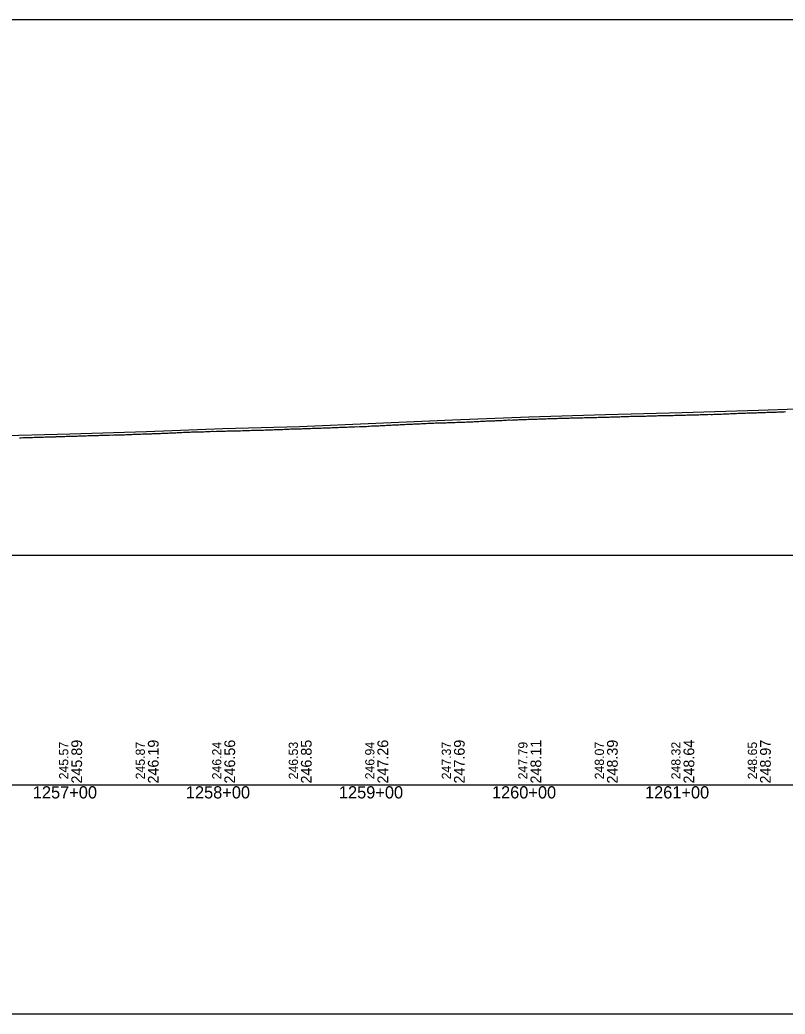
# Model space of a CAD drawing. Extents: x 2898 to 49495, y -15038 to -13538.
# Drawn here: x 15021 to 15521, y -15038 to -14388 of the extents above; entities that cross this region are included whole.
import ezdxf

# ---------------------------------------------------------------- set-up
doc = ezdxf.new("R2010")
doc.units = 0
for name, color, linetype in [('RD_DDB_Profile_EX', 7, 'Continuous'), ('RD_DDB_Profile_PR', 7, 'Continuous'), ('RD_DDB_StaTX', 7, 'Continuous'), ('RD_DDB_StripGrade', 7, 'Continuous'), ('RD_GPK_Profile_Cell', 7, 'Continuous'), ('RD_SHT_ShtClip', 7, 'Continuous')]:
    doc.layers.add(name, color=color, linetype=linetype)

msp = doc.modelspace()

# ---------------------------------------------------------------- linework, layer by layer
at = {"layer": 'RD_DDB_Profile_EX'}
for points in [[(15276.21, -14652.75), (15277.21, -14652.7), (15278.21, -14652.6), (15279.21, -14652.59), (15280.21, -14652.53), (15281.21, -14652.5), (15282.21, -14652.45), (15283.21, -14652.41), (15284.22, -14652.39), (15285.22, -14652.37), (15286.22, -14652.32), (15287.22, -14652.19), (15288.22, -14652.22), (15289.22, -14652.21), (15290.22, -14652.05), (15291.22, -14652.04), (15292.22, -14651.99), (15293.22, -14651.99), (15294.22, -14651.95), (15295.28, -14651.94), (15296.23, -14651.94), (15297.23, -14651.84), (15298.23, -14651.83), (15299.23, -14651.84), (15300.23, -14651.74), (15301.24, -14651.74), (15302.45, -14651.67), (15303.23, -14651.63), (15304.24, -14651.63), (15305.24, -14651.59), (15306.23, -14651.54), (15307.24, -14651.5), (15308.24, -14651.46), (15309.23, -14651.45), (15309.62, -14651.43), (15310.24, -14651.4), (15310.55, -14651.36), (15311.56, -14651.41), (15312.56, -14651.32), (15313.56, -14651.23), (15314.56, -14651.19), (15315.56, -14651.2), (15316.78, -14651.14), (15317.56, -14651.06), (15318.56, -14651.02), (15319.56, -14650.93), (15320.56, -14650.95), (15321.67, -14650.89), (15322.67, -14650.81), (15323.95, -14650.75), (15324.67, -14650.72), (15325.67, -14650.67), (15326.68, -14650.62), (15327.67, -14650.57), (15328.67, -14650.52), (15329.67, -14650.49), (15330.68, -14650.51), (15331.12, -14650.49), (15331.68, -14650.46), (15332.68, -14650.39), (15333.67, -14650.38), (15334.68, -14650.33), (15335.68, -14650.29), (15336.67, -14650.25), (15337.67, -14650.21), (15338.68, -14650.13), (15339.68, -14650.04), (15340.68, -14650.04), (15341.68, -14650.05), (15342.68, -14650.01), (15343.78, -14649.94), (15344.78, -14649.95), (15345.78, -14649.94), (15346.78, -14649.82), (15347.79, -14649.81), (15348.79, -14649.81), (15349.78, -14649.7), (15350.79, -14649.68), (15351.78, -14649.66), (15352.79, -14649.52), (15353.78, -14649.51), (15354.79, -14649.55), (15355.79, -14649.51), (15356.79, -14649.5), (15357.78, -14649.45), (15358.78, -14649.42), (15359.79, -14649.38), (15360.69, -14649.32), (15361.69, -14649.3), (15362.69, -14649.25), (15363.68, -14649.21), (15364.69, -14649.2), (15365.69, -14649.15), (15366.96, -14649.08), (15367.69, -14649.06), (15368.69, -14649.09), (15369.69, -14649.02), (15370.69, -14649.01), (15371.69, -14648.97), (15372.6, -14648.9), (15373.6, -14648.9)], [(15373.6, -14648.9), (15374.6, -14648.9), (15375.6, -14648.83), (15376.61, -14648.86), (15377.6, -14648.85), (15378.6, -14648.8), (15379.6, -14648.76), (15380.6, -14648.73), (15381.61, -14648.71), (15382.6, -14648.71), (15383.6, -14648.66), (15384.6, -14648.65), (15385.61, -14648.61), (15386.61, -14648.56), (15387.61, -14648.56), (15388.6, -14648.56), (15389.6, -14648.52), (15390.6, -14648.48), (15391.61, -14648.46), (15392.61, -14648.49), (15393.6, -14648.46), (15394.61, -14648.41), (15395.63, -14648.38), (15396.68, -14648.38), (15397.68, -14648.32), (15398.68, -14648.27), (15399.67, -14648.23), (15400.67, -14648.23), (15401.67, -14648.19), (15402.8, -14648.15), (15403.67, -14648.11), (15404.67, -14648.09), (15405.67, -14648.09), (15406.67, -14648.02), (15407.67, -14648.01), (15408.67, -14648.01), (15409.97, -14647.92), (15410.67, -14647.9), (15411.67, -14647.93), (15412.67, -14647.88), (15413.67, -14647.83), (15414.67, -14647.78), (15415.67, -14647.8), (15416.67, -14647.78), (15417.67, -14647.7), (15418.67, -14647.7), (15419.67, -14647.63), (15420.67, -14647.62), (15421.67, -14647.59), (15422.67, -14647.59), (15423.67, -14647.59), (15424.67, -14647.55), (15425.66, -14647.5), (15426.67, -14647.49), (15427.67, -14647.45), (15428.66, -14647.45), (15429.67, -14647.45), (15430.67, -14647.4), (15431.67, -14647.36), (15432.67, -14647.3), (15433.66, -14647.27), (15434.66, -14647.27), (15435.66, -14647.27), (15436.67, -14647.23), (15437.66, -14647.18), (15438.66, -14647.17), (15439.66, -14647.17), (15440.64, -14647.17), (15441.64, -14647.13), (15442.64, -14647.09), (15443.63, -14647.06), (15444.64, -14647.08), (15445.81, -14647.04), (15446.64, -14647.03), (15447.63, -14647.01), (15448.63, -14646.98), (15449.63, -14646.96), (15450.64, -14646.91), (15451.64, -14646.91), (15452.63, -14646.88), (15452.98, -14646.86), (15453.63, -14646.83), (15454.63, -14646.82), (15455.63, -14646.82), (15456.63, -14646.77), (15457.28, -14646.76), (15458.27, -14646.71), (15459.27, -14646.67), (15460.27, -14646.69), (15461.27, -14646.68), (15462.27, -14646.67), (15463.27, -14646.63), (15464.27, -14646.58), (15465.27, -14646.53), (15466.27, -14646.53), (15467.31, -14646.54), (15468.27, -14646.48), (15469.27, -14646.43), (15470.27, -14646.39), (15471.27, -14646.34), (15472.27, -14646.35)], [(15472.27, -14646.35), (15473.27, -14646.35), (15474.48, -14646.25), (15475.26, -14646.2), (15476.27, -14646.23), (15477.26, -14646.15), (15478.26, -14646.14), (15479.27, -14646.13), (15480.26, -14646), (15481.27, -14645.95), (15481.65, -14645.97), (15482.1, -14645.99), (15482.95, -14645.95), (15483.94, -14645.92), (15484.95, -14645.89), (15485.94, -14645.87), (15486.94, -14645.82), (15487.94, -14645.77), (15488.94, -14645.73), (15489.95, -14645.69), (15490.94, -14645.65), (15491.94, -14645.59), (15492.94, -14645.59), (15493.95, -14645.58), (15494.94, -14645.53), (15495.94, -14645.47), (15496.95, -14645.45), (15497.94, -14645.4), (15498.95, -14645.39), (15499.94, -14645.37), (15500.94, -14645.32), (15501.95, -14645.27), (15502.94, -14645.23), (15503.94, -14645.23), (15504.94, -14645.2), (15505.94, -14645.2), (15506.94, -14645.13), (15507.94, -14645.08), (15508.94, -14645.02), (15509.94, -14645.02), (15510.94, -14645.02), (15511.94, -14644.98), (15512.95, -14644.97), (15514.07, -14644.9), (15515.08, -14644.83), (15516.07, -14644.79), (15517.08, -14644.74), (15518.08, -14644.74), (15519.08, -14644.72), (15520.04, -14644.67), (15521.04, -14644.59)], [(15087.04, -14659.65), (15087.41, -14659.65), (15088.04, -14659.64), (15089.04, -14659.64), (15090.04, -14659.55), (15091.04, -14659.51), (15091.97, -14659.5), (15092.85, -14659.45), (15093.85, -14659.45), (15094.85, -14659.4), (15095.84, -14659.4), (15096.85, -14659.4), (15097.85, -14659.31), (15098.85, -14659.3), (15099.85, -14659.25), (15100.85, -14659.2), (15101.85, -14659.15), (15102.85, -14659.11), (15103.85, -14659.15), (15104.85, -14659.14), (15105.85, -14659.01), (15106.85, -14659), (15107.55, -14658.98), (15108.56, -14658.86), (15108.91, -14658.85), (15109.56, -14658.81), (15110.56, -14658.84), (15111.56, -14658.88), (15112.55, -14658.84), (15113.56, -14658.74), (15114.56, -14658.68), (15115.56, -14658.69), (15116.08, -14658.69), (15116.56, -14658.68), (15117.56, -14658.58), (15118.56, -14658.44), (15119.56, -14658.44), (15120.56, -14658.4), (15121.56, -14658.38), (15122.56, -14658.5), (15123.55, -14658.24), (15124.56, -14658.23), (15125.56, -14658.19), (15126.56, -14658.13), (15127.56, -14658.08), (15128.56, -14658.03), (15129.56, -14658.03), (15129.93, -14657.98), (15130.41, -14657.96), (15130.93, -14657.94), (15131.93, -14657.94), (15132.93, -14657.89), (15133.93, -14657.88), (15134.93, -14657.88), (15135.93, -14657.78), (15136.93, -14657.73), (15137.93, -14657.73), (15138.93, -14657.68), (15139.93, -14657.71), (15140.92, -14657.68), (15142.01, -14657.6), (15143.01, -14657.55), (15144.01, -14657.54), (15145.02, -14657.53), (15146.02, -14657.45), (15147.01, -14657.45), (15148.02, -14657.48), (15149.02, -14657.39), (15150.01, -14657.39), (15151.01, -14657.39), (15152.01, -14657.35), (15153.01, -14657.29), (15154.02, -14657.28), (15155.01, -14657.33), (15156.01, -14657.23), (15156.98, -14657.15), (15157.98, -14657.14), (15159.09, -14657.09), (15159.97, -14657.09), (15160.97, -14657.1), (15161.97, -14657.08), (15162.98, -14657.07), (15163.97, -14657.07), (15164.97, -14657.03), (15166.25, -14656.93), (15166.97, -14656.89), (15167.97, -14656.92), (15168.97, -14656.87), (15169.98, -14656.87), (15170.98, -14656.84), (15171.97, -14656.79), (15172.97, -14656.75), (15173.42, -14656.77), (15173.98, -14656.79), (15174.98, -14656.73), (15175.97, -14656.74), (15176.95, -14656.69), (15177.95, -14656.69), (15178.95, -14656.68), (15179.95, -14656.63), (15180.95, -14656.54)], [(15180.95, -14656.54), (15181.95, -14656.45), (15182.95, -14656.41), (15183.95, -14656.45), (15184.95, -14656.4), (15185.95, -14656.39), (15186.95, -14656.34), (15187.95, -14656.3), (15188.64, -14656.2), (15189.64, -14656.25), (15190.64, -14656.28), (15191.64, -14656.24), (15192.64, -14656.24), (15193.64, -14656.14), (15194.93, -14656.08), (15195.64, -14656.09), (15196.65, -14656.01), (15197.64, -14655.93), (15198.65, -14655.93), (15199.64, -14655.89), (15200.64, -14655.89), (15201.65, -14655.87), (15202.09, -14655.85), (15202.64, -14655.83), (15203.64, -14655.79), (15204.65, -14655.74), (15205.64, -14655.65), (15206.65, -14655.69), (15207.64, -14655.65), (15208.64, -14655.63), (15209.65, -14655.61), (15210.64, -14655.52), (15211.64, -14655.44), (15212.65, -14655.43), (15213.54, -14655.44), (15214.54, -14655.39), (15215.54, -14655.38), (15216.6, -14655.34), (15217.61, -14655.29), (15218.61, -14655.24), (15219.6, -14655.24), (15220.6, -14655.18), (15221.61, -14655.14), (15222.6, -14655.09), (15223.61, -14655.09), (15224.61, -14655.04), (15225.6, -14654.99), (15226.6, -14654.94), (15227.6, -14654.86), (15228.61, -14654.86), (15229.6, -14654.84), (15230.77, -14654.81), (15231.6, -14654.73), (15232.6, -14654.73), (15233.6, -14654.72), (15234.61, -14654.63), (15235.6, -14654.58), (15236.61, -14654.58), (15237.6, -14654.53), (15237.94, -14654.53), (15238.61, -14654.53), (15239.6, -14654.44), (15240.6, -14654.4), (15241.61, -14654.43), (15242.6, -14654.37), (15243.61, -14654.28), (15244.6, -14654.23), (15245.22, -14654.22), (15246.22, -14654.26), (15247.22, -14654.22), (15248.24, -14654.17), (15249.23, -14654.07), (15250.24, -14653.97), (15251.24, -14653.93), (15252.27, -14653.88), (15253.24, -14653.79), (15254.25, -14653.77), (15255.24, -14653.78), (15256.24, -14653.7), (15257.24, -14653.61), (15258.24, -14653.62), (15259.44, -14653.58), (15260.24, -14653.52), (15261.25, -14653.42), (15262.25, -14653.42), (15263.25, -14653.32), (15264.24, -14653.31), (15265.25, -14653.25), (15266.25, -14653.21), (15266.61, -14653.18), (15267.25, -14653.12), (15268.25, -14653.11), (15269.25, -14653.07), (15270.25, -14653.02), (15271.25, -14652.97), (15272.25, -14652.95), (15273.25, -14652.85), (15273.78, -14652.85), (15274.25, -14652.84), (15275.2, -14652.81), (15276.21, -14652.75)], [(15020.56, -14661.7), (15021.55, -14661.7), (15022.55, -14661.58), (15022.89, -14661.58), (15023.55, -14661.58), (15024.55, -14661.56), (15025.55, -14661.52), (15026.55, -14661.47), (15027.55, -14661.42), (15028.55, -14661.42), (15029.08, -14661.42), (15030.07, -14661.37), (15031.07, -14661.34), (15032.07, -14661.36), (15033.07, -14661.36), (15034.07, -14661.22), (15035.07, -14661.21), (15036.07, -14661.21), (15037.23, -14661.16), (15038.08, -14661.11), (15039.07, -14661.08), (15040.07, -14661.08), (15041.07, -14661.01), (15042.07, -14661), (15043.07, -14660.95), (15044.06, -14660.95), (15044.4, -14660.92), (15045.07, -14660.87), (15046.07, -14660.77), (15047.07, -14660.81), (15048.07, -14660.85), (15049.07, -14660.76), (15050.06, -14660.75), (15051.05, -14660.71), (15051.57, -14660.66), (15052.06, -14660.64), (15053.05, -14660.64), (15054.06, -14660.58), (15055.06, -14660.53), (15056.05, -14660.57), (15057.05, -14660.56), (15058.05, -14660.51), (15059.05, -14660.42), (15060.06, -14660.42), (15061.06, -14660.41), (15062.07, -14660.41), (15063.07, -14660.32), (15064.06, -14660.32), (15065.06, -14660.27), (15066.06, -14660.19), (15067.06, -14660.18), (15068.05, -14660.18), (15069.06, -14660.23), (15070.06, -14660.18), (15071.06, -14660.08), (15072.06, -14660.08), (15073.07, -14660.04), (15074.05, -14660.04), (15075.05, -14660.03), (15076.06, -14659.94), (15077.06, -14659.94), (15078.05, -14659.89), (15079.05, -14659.88), (15080.24, -14659.85), (15081.05, -14659.88), (15082.04, -14659.83), (15083.05, -14659.83), (15084.05, -14659.83), (15085.05, -14659.83), (15086.04, -14659.79), (15087.04, -14659.65)]]:
    msp.add_lwpolyline(points, dxfattribs=at)
at = {"layer": 'RD_DDB_Profile_PR'}
msp.add_lwpolyline([(15003.38, -14660.48), (15053.38, -14659.02), (15103.38, -14657.53), (15153.38, -14655.69), (15203.38, -14654.2), (15253.38, -14652.18), (15303.38, -14650.03), (15353.38, -14647.92), (15403.38, -14646.52), (15453.38, -14645.24), (15503.38, -14643.63), (15553.38, -14641.98), (15603.38, -14640.27), (15653.38, -14638.15), (15703.38, -14636.67), (15753.38, -14635.11), (15803.38, -14633.48), (15853.38, -14631.74), (15903.38, -14630.42), (15953.38, -14629.01), (16003.38, -14627.72), (16053.38, -14626.12)], dxfattribs=at)
at = {"layer": 'RD_GPK_Profile_Cell'}
msp.add_line((2976.05, -14888.47), (48721.13, -14888.47), dxfattribs=at)
at = {"layer": 'RD_SHT_ShtClip'}
for points in [[(16476.22, -14888.47), (16476.22, -14388.47), (16476.22, -14388.47), (14976.38, -14388.47), (14976.38, -14888.47)], [(14956.38, -14738.47), (16496.05, -14738.47), (16496.05, -15038.47), (14956.38, -15038.47)]]:
    msp.add_lwpolyline(points, close=True, dxfattribs=at)

# ---------------------------------------------------------------- texts
at = {"layer": 'RD_DDB_StaTX'}
for s, p in [('1257+00', (15029.18, -14897.47)), ('1258+00', (15129.18, -14897.47)), ('1259+00', (15229.18, -14897.47)), ('1260+00', (15329.18, -14897.47)), ('1261+00', (15429.18, -14897.47))]:
    msp.add_text(s, height=8, dxfattribs=at).set_placement(p)
at = {"layer": 'RD_DDB_StripGrade'}
for s, height, p in [('245.57', 6, (15052.38, -14884.98)), ('245.89', 7, (15061.38, -14887.72)), ('245.87', 6, (15102.38, -14884.98)), ('246.19', 7, (15111.38, -14887.72)), ('246.24', 6, (15152.38, -14884.98)), ('246.56', 7, (15161.38, -14887.72)), ('246.53', 6, (15202.38, -14884.98)), ('246.85', 7, (15211.38, -14887.72)), ('246.94', 6, (15252.38, -14884.98)), ('247.26', 7, (15261.38, -14887.72)), ('247.37', 6, (15302.38, -14884.98)), ('247.69', 7, (15311.38, -14887.72)), ('247.79', 6, (15352.38, -14884.98)), ('248.11', 7, (15361.38, -14887.72)), ('248.07', 6, (15402.38, -14884.98)), ('248.39', 7, (15411.38, -14887.72)), ('248.32', 6, (15452.38, -14884.98)), ('248.64', 7, (15461.38, -14887.72)), ('248.65', 6, (15502.38, -14884.98)), ('248.97', 7, (15511.38, -14887.72))]:
    msp.add_text(s, height=height, rotation=90, dxfattribs=at).set_placement(p)

doc.saveas('drawing.dxf')
